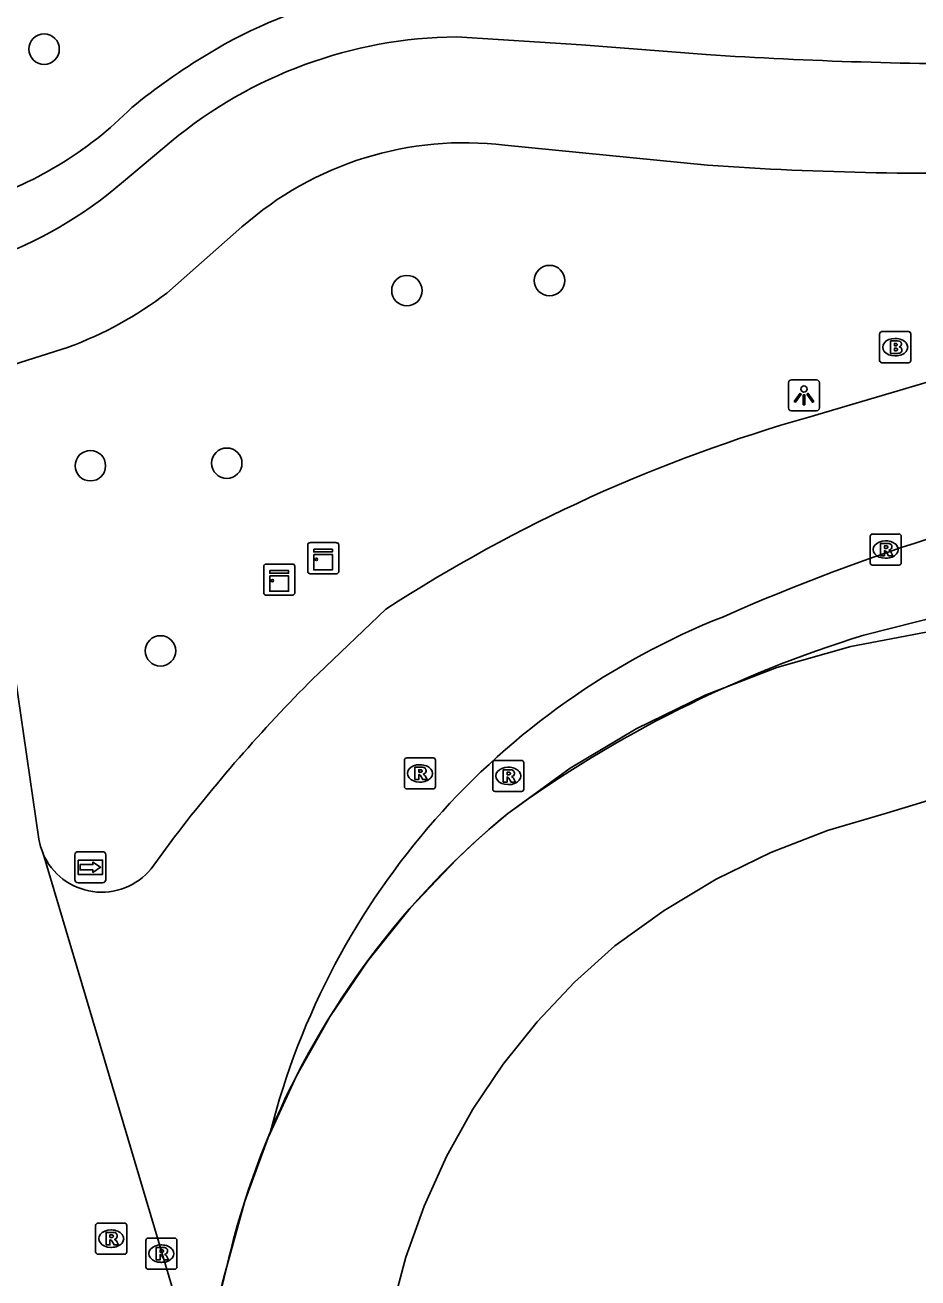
# Model space of a CAD drawing. Extents: x 155018 to 156648, y 383980 to 385733.
# Drawn here: x 156036.11 to 156064.8, y 385052.88 to 385093.13 of the extents above; entities that cross this region are included whole.
import ezdxf

# ---------------------------------------------------------------- set-up
doc = ezdxf.new("R2010")
doc.units = 0
for name, color, linetype in [('IMGEO_Boom', 7, 'Continuous'), ('IMGEO_Brandkraan', 7, 'Continuous'), ('IMGEO_Fietspad_gesloten', 7, 'Continuous'), ('IMGEO_Kast', 7, 'Continuous'), ('IMGEO_Lichtpunt', 7, 'Continuous'), ('IMGEO_Lijnafwatering', 7, 'Continuous'), ('IMGEO_Rijbaan_lokaal_gesloten', 7, 'Continuous'), ('IMGEO_Rijbaan_regionaal_gesloten', 7, 'Continuous'), ('IMGEO_Rioolput', 7, 'Continuous'), ('IMGEO_Voetpad_open', 7, 'Continuous'), ('IMGEO_Wegwijzer', 7, 'Continuous')]:
    doc.layers.add(name, color=color, linetype=linetype)

msp = doc.modelspace()

# ---------------------------------------------------------------- linework, layer by layer
at = {"layer": 'IMGEO_Boom'}
for centre in [(156036.722, 385092.355), (156052.96, 385084.919), (156048.378, 385084.597), (156042.591, 385079.051), (156038.21, 385078.97), (156040.46, 385073.022)]:
    msp.add_circle(centre, 0.489, dxfattribs=at)
at = {"layer": 'IMGEO_Brandkraan'}
for p, q in [((156063.565, 385082.353), (156063.565, 385083.205)), ((156063.64, 385083.279), (156064.492, 385083.279)), ((156064.566, 385083.205), (156064.566, 385082.353)), ((156064.053, 385083.059), (156064.078, 385083.059)), ((156064.076, 385082.499), (156064.051, 385082.499)), ((156064.492, 385082.279), (156063.64, 385082.279))]:
    msp.add_line(p, q, dxfattribs=at)
for points in [[(156063.565, 385082.353), (156063.565, 385083.205)], [(156063.64, 385083.279), (156064.492, 385083.279)], [(156064.566, 385083.205), (156064.566, 385082.353)], [(156063.913, 385082.979), (156063.913, 385082.579), (156064.126, 385082.579)], [(156064.144, 385082.979), (156063.913, 385082.979)], [(156064.092, 385082.898), (156064.038, 385082.898), (156064.038, 385082.822)], [(156064.038, 385082.822), (156064.091, 385082.822)], [(156064.1, 385082.746), (156064.038, 385082.746), (156064.038, 385082.665)], [(156064.038, 385082.665), (156064.1, 385082.665)], [(156064.492, 385082.279), (156063.64, 385082.279)]]:
    msp.add_lwpolyline(points, dxfattribs=at)
for centre, radius, start, end in [((156063.642, 385083.203), 0.0765, 91.552, 178.448), ((156063.642, 385083.203), 0.0765, 91.552, 178.448), ((156064.49, 385083.203), 0.0765, 1.552, 88.448), ((156064.49, 385083.203), 0.0765, 1.552, 88.448), ((156064.093, 385082.86), 0.0379, 267.8285, 90.9355), ((156064.101, 385082.705), 0.0404, 269.8759, 90.5077), ((156064.148, 385082.834), 0.145, 59.4692, 91.5367), ((156064.173, 385082.881), 0.0922, 285.5137, 58.1501), ((156064.178, 385082.689), 0.105, 301.3115, 78.989), ((156063.642, 385082.355), 0.0765, 181.552, 268.448), ((156063.642, 385082.355), 0.0765, 181.552, 268.448), ((156064.132, 385082.83), 0.251, 268.6676, 293.5347), ((156064.49, 385082.355), 0.0765, 271.552, 358.448), ((156064.49, 385082.355), 0.0765, 271.552, 358.448)]:
    msp.add_arc(centre, radius, start, end, dxfattribs=at)
for centre, major_axis, ratio, start_param, end_param in [((156064.052, 385082.779), (-0.387, 0.002), 0.722429, 4.712389, 7.853982), ((156064.077, 385082.779), (-0.39, 0.002), 0.717154, 1.570796, 4.712389)]:
    msp.add_ellipse(centre, major_axis=major_axis, ratio=ratio, start_param=start_param, end_param=end_param, dxfattribs=at)
at = {"layer": 'IMGEO_Fietspad_gesloten'}
for points in [[(156057.987, 385092.179), (156053.985, 385092.49), (156049.973, 385092.75)], [(156040.804, 385089.388), (156039.268, 385088.1)], [(156051.526, 385089.269), (156058.035, 385088.627)], [(156040.663, 385084.519), (156043.079, 385086.644)], [(156034.281, 385081.773), (156035.267, 385082.077), (156037.501, 385082.778)]]:
    msp.add_lwpolyline(points, dxfattribs=at)
for centre, radius, start, end in [((156050.134, 385078.127), 14.624, 90.631, 129.642), ((156067.631, 385241.86), 149.991, 266.31334, 270.13048), ((156050.227, 385078.544), 10.803, 83.096, 131.4305), ((156065.328, 385191.189), 102.821, 265.93253, 271.97346), ((156030.495, 385098.232), 13.402, 289.3575, 310.8902), ((156033.246, 385094.247), 12.233, 290.3528, 307.3216)]:
    msp.add_arc(centre, radius, start, end, dxfattribs=at)
at = {"layer": 'IMGEO_Kast'}
for p, q in [((156045.191, 385075.574), (156045.191, 385076.415)), ((156045.191, 385076.415), (156045.191, 385075.574)), ((156045.266, 385076.499), (156046.107, 385076.499)), ((156046.107, 385076.499), (156045.266, 385076.499)), ((156046.191, 385076.424), (156046.191, 385075.583)), ((156046.191, 385075.583), (156046.191, 385076.424)), ((156043.779, 385074.888), (156043.779, 385075.729)), ((156043.779, 385075.729), (156043.779, 385074.888)), ((156043.854, 385075.813), (156044.695, 385075.813)), ((156044.695, 385075.813), (156043.854, 385075.813)), ((156044.779, 385075.738), (156044.779, 385074.897)), ((156044.779, 385074.897), (156044.779, 385075.738)), ((156046.116, 385075.499), (156045.275, 385075.499)), ((156045.275, 385075.499), (156046.116, 385075.499)), ((156044.704, 385074.813), (156043.863, 385074.813)), ((156043.863, 385074.813), (156044.704, 385074.813))]:
    msp.add_line(p, q, dxfattribs=at)
for points in [[(156045.386, 385076.289), (156045.986, 385076.289), (156045.986, 385076.204), (156045.386, 385076.204), (156045.386, 385076.289)], [(156045.386, 385076.114), (156045.986, 385076.114), (156045.986, 385075.625), (156045.386, 385075.625), (156045.386, 385076.114)], [(156043.974, 385075.603), (156044.574, 385075.603), (156044.574, 385075.518), (156043.974, 385075.518), (156043.974, 385075.603)], [(156043.974, 385075.428), (156044.574, 385075.428), (156044.574, 385074.939), (156043.974, 385074.939), (156043.974, 385075.428)]]:
    msp.add_lwpolyline(points, dxfattribs=at)
for centre in [(156045.47, 385075.963), (156044.058, 385075.277)]:
    msp.add_circle(centre, 0.0377, dxfattribs=at)
for centre, start, end in [((156045.269, 385076.421), 92.4484, 184.2845), ((156045.269, 385076.421), 92.4484, 184.2845), ((156046.113, 385076.421), 2.4484, 94.2845), ((156046.113, 385076.421), 2.4484, 94.2845), ((156043.857, 385075.735), 92.4484, 184.2845), ((156043.857, 385075.735), 92.4484, 184.2845), ((156044.701, 385075.735), 2.4484, 94.2845), ((156044.701, 385075.735), 2.4484, 94.2845), ((156045.269, 385075.577), 182.4484, 274.2845), ((156045.269, 385075.577), 182.4484, 274.2845), ((156046.113, 385075.577), 272.4484, 4.2845), ((156046.113, 385075.577), 272.4484, 4.2845), ((156043.857, 385074.891), 182.4484, 274.2845), ((156043.857, 385074.891), 182.4484, 274.2845), ((156044.701, 385074.891), 272.4484, 4.2845), ((156044.701, 385074.891), 272.4484, 4.2845)]:
    msp.add_arc(centre, 0.0779, start, end, dxfattribs=at)
at = {"layer": 'IMGEO_Lichtpunt'}
for p, q in [((156060.636, 385081.636), (156060.636, 385080.829)), ((156060.636, 385081.636), (156060.636, 385080.829)), ((156061.538, 385081.731), (156060.73, 385081.731)), ((156061.538, 385081.731), (156060.73, 385081.731)), ((156061.632, 385080.829), (156061.632, 385081.636)), ((156061.632, 385080.829), (156061.632, 385081.636)), ((156060.73, 385080.735), (156061.538, 385080.735)), ((156060.73, 385080.735), (156061.538, 385080.735))]:
    msp.add_line(p, q, dxfattribs=at)
for points in [[(156061.01, 385081.3), (156061.049, 385081.272), (156060.861, 385081.01), (156060.823, 385081.037), (156061.01, 385081.3)], [(156061.112, 385081.252), (156061.159, 385081.252), (156061.159, 385080.93), (156061.112, 385080.93), (156061.112, 385081.252)], [(156061.222, 385081.272), (156061.26, 385081.299), (156061.447, 385081.037), (156061.408, 385081.009), (156061.222, 385081.272)]]:
    msp.add_lwpolyline(points, dxfattribs=at)
msp.add_circle((156061.135, 385081.434), 0.0994, dxfattribs=at)
for centre, start, end in [((156060.73, 385081.636), 90, 180), ((156060.73, 385081.636), 90, 180), ((156061.538, 385081.636), 0, 90), ((156061.538, 385081.636), 0, 90), ((156060.73, 385080.829), 180, 270), ((156060.73, 385080.829), 180, 270), ((156061.538, 385080.829), 270, 0), ((156061.538, 385080.829), 270, 360)]:
    msp.add_arc(centre, 0.0946, start, end, dxfattribs=at)
at = {"layer": 'IMGEO_Lijnafwatering'}
for points in [[(156049.981, 385066.336), (156050.515, 385066.84), (156051.062, 385067.328), (156051.623, 385067.801), (156053.621, 385069.251), (156055.739, 385070.521), (156057.959, 385071.601), (156060.266, 385072.483), (156062.64, 385073.159), (156065.065, 385073.626), (156067.521, 385073.879)], [(156041.978, 385049.054), (156042.054, 385050.469), (156042.26, 385051.872), (156042.594, 385053.249), (156043.17, 385055.347), (156043.916, 385057.392), (156044.827, 385059.368), (156045.897, 385061.263), (156047.118, 385063.064), (156048.483, 385064.759), (156049.981, 385066.336)]]:
    msp.add_lwpolyline(points, dxfattribs=at)
at = {"layer": 'IMGEO_Rijbaan_lokaal_gesloten'}
for points in [[(156061.295, 385080.533), (156065.166, 385081.679), (156069.959, 385083.129)], [(156047.893, 385051.857), (156048.342, 385053.543), (156048.93, 385055.186), (156049.651, 385056.775), (156050.501, 385058.298), (156051.475, 385059.746), (156052.564, 385061.109), (156053.763, 385062.377), (156055.063, 385063.541), (156056.643, 385064.685), (156058.316, 385065.69), (156060.068, 385066.547), (156061.887, 385067.251), (156063.788, 385067.811), (156068.757, 385069.318), (156076.18, 385070.962), (156085.276, 385072.38), (156085.349, 385072.813), (156086.233, 385078.07), (156075.165, 385076.346), (156067.368, 385074.619), (156063.061, 385073.526)], [(156045.525, 385072.289), (156047.705, 385074.366)], [(156040.162, 385066.023), (156040.916, 385067.05)]]:
    msp.add_lwpolyline(points, dxfattribs=at)
for centre, radius, start, end in [((156075.038, 385032.19), 50.259, 105.8698, 122.9463), ((156085.557, 385013.034), 66.792, 100.91292, 113.85281), ((156067.487, 385051.585), 24.245, 111.6388, 165.6687), ((156074.517, 385036.349), 38.903, 107.127, 126.0512), ((156081.048, 385036.391), 50.503, 134.699, 142.6217), ((156068.466, 385047.273), 26.553, 129.368, 157.1458), ((156038.572, 385067.323), 2.053, 203.3126, 320.732), ((156068.375, 385047.304), 26.458, 157.1321, 167.0156), ((156057.37, 385048.937), 15.393, 163.7303, 180.7767)]:
    msp.add_arc(centre, radius, start, end, dxfattribs=at)
at = {"layer": 'IMGEO_Rijbaan_regionaal_gesloten'}
for points in [[(156036.687, 385066.51), (156036.605, 385066.737), (156036.55, 385066.971), (156035.688, 385072.948)], [(156041.979, 385048.728), (156036.687, 385066.51)]]:
    msp.add_lwpolyline(points, dxfattribs=at)
at = {"layer": 'IMGEO_Rioolput'}
for p, q in [((156063.26, 385075.851), (156063.26, 385076.703)), ((156063.335, 385076.777), (156064.187, 385076.777)), ((156064.261, 385076.703), (156064.261, 385075.851)), ((156063.748, 385076.557), (156063.773, 385076.557)), ((156063.771, 385075.997), (156063.746, 385075.997)), ((156064.187, 385075.777), (156063.335, 385075.777)), ((156048.296, 385068.66), (156048.296, 385069.512)), ((156048.371, 385069.586), (156049.223, 385069.586)), ((156049.297, 385069.512), (156049.297, 385068.66)), ((156051.134, 385068.579), (156051.134, 385069.431)), ((156051.209, 385069.505), (156052.061, 385069.505)), ((156052.135, 385069.431), (156052.135, 385068.579)), ((156048.784, 385069.366), (156048.809, 385069.366)), ((156051.622, 385069.285), (156051.647, 385069.285)), ((156048.807, 385068.806), (156048.782, 385068.806)), ((156051.645, 385068.725), (156051.62, 385068.725)), ((156049.223, 385068.586), (156048.371, 385068.586)), ((156052.061, 385068.505), (156051.209, 385068.505)), ((156038.378, 385053.712), (156038.378, 385054.564)), ((156038.453, 385054.638), (156039.305, 385054.638)), ((156039.379, 385054.564), (156039.379, 385053.712)), ((156038.866, 385054.418), (156038.891, 385054.418)), ((156040.064, 385054.158), (156040.916, 385054.158)), ((156038.889, 385053.858), (156038.864, 385053.858)), ((156039.989, 385053.232), (156039.989, 385054.084)), ((156040.477, 385053.938), (156040.502, 385053.938)), ((156040.99, 385054.084), (156040.99, 385053.232)), ((156039.305, 385053.638), (156038.453, 385053.638)), ((156040.5, 385053.378), (156040.475, 385053.378)), ((156040.916, 385053.158), (156040.064, 385053.158))]:
    msp.add_line(p, q, dxfattribs=at)
for points in [[(156063.26, 385075.851), (156063.26, 385076.703)], [(156063.335, 385076.777), (156064.187, 385076.777)], [(156064.261, 385076.703), (156064.261, 385075.851)], [(156063.849, 385076.475), (156063.597, 385076.477), (156063.597, 385076.077)], [(156063.775, 385076.396), (156063.721, 385076.396), (156063.721, 385076.315)], [(156063.721, 385076.315), (156063.773, 385076.315)], [(156063.597, 385076.077), (156063.721, 385076.077), (156063.721, 385076.239), (156063.732, 385076.239)], [(156063.779, 385076.21), (156063.85, 385076.077), (156063.99, 385076.077), (156063.925, 385076.203)], [(156064.187, 385075.777), (156063.335, 385075.777)], [(156048.296, 385068.66), (156048.296, 385069.512)], [(156048.371, 385069.586), (156049.223, 385069.586)], [(156049.297, 385069.512), (156049.297, 385068.66)], [(156051.134, 385068.579), (156051.134, 385069.431)], [(156051.209, 385069.505), (156052.061, 385069.505)], [(156052.135, 385069.431), (156052.135, 385068.579)], [(156048.885, 385069.284), (156048.633, 385069.286), (156048.633, 385068.886)], [(156048.633, 385068.886), (156048.757, 385068.886), (156048.757, 385069.048), (156048.768, 385069.048)], [(156048.811, 385069.205), (156048.757, 385069.205), (156048.757, 385069.124)], [(156048.757, 385069.124), (156048.809, 385069.124)], [(156051.723, 385069.203), (156051.471, 385069.205), (156051.471, 385068.805)], [(156051.649, 385069.124), (156051.595, 385069.124), (156051.595, 385069.043)], [(156051.595, 385069.043), (156051.647, 385069.043)], [(156048.815, 385069.019), (156048.886, 385068.886), (156049.026, 385068.886), (156048.961, 385069.012)], [(156051.471, 385068.805), (156051.595, 385068.805), (156051.595, 385068.967), (156051.606, 385068.967)], [(156051.653, 385068.938), (156051.724, 385068.805), (156051.864, 385068.805), (156051.799, 385068.931)], [(156049.223, 385068.586), (156048.371, 385068.586)], [(156052.061, 385068.505), (156051.209, 385068.505)], [(156038.378, 385053.712), (156038.378, 385054.564)], [(156038.453, 385054.638), (156039.305, 385054.638)], [(156039.379, 385054.564), (156039.379, 385053.712)], [(156038.967, 385054.336), (156038.715, 385054.338), (156038.715, 385053.938)], [(156038.893, 385054.257), (156038.839, 385054.257), (156038.839, 385054.176)], [(156038.839, 385054.176), (156038.891, 385054.176)], [(156040.064, 385054.158), (156040.916, 385054.158)], [(156038.715, 385053.938), (156038.839, 385053.938), (156038.839, 385054.1), (156038.85, 385054.1)], [(156038.897, 385054.071), (156038.968, 385053.938), (156039.108, 385053.938), (156039.043, 385054.064)], [(156039.989, 385053.232), (156039.989, 385054.084)], [(156040.578, 385053.856), (156040.326, 385053.858), (156040.326, 385053.458)], [(156040.504, 385053.777), (156040.45, 385053.777), (156040.45, 385053.696)], [(156040.99, 385054.084), (156040.99, 385053.232)], [(156039.305, 385053.638), (156038.453, 385053.638)], [(156040.326, 385053.458), (156040.45, 385053.458), (156040.45, 385053.62), (156040.461, 385053.62)], [(156040.45, 385053.696), (156040.502, 385053.696)], [(156040.508, 385053.591), (156040.579, 385053.458), (156040.719, 385053.458), (156040.654, 385053.584)], [(156040.916, 385053.158), (156040.064, 385053.158)]]:
    msp.add_lwpolyline(points, dxfattribs=at)
for centre, radius, start, end in [((156063.337, 385076.701), 0.0765, 91.552, 178.448), ((156063.337, 385076.701), 0.0765, 91.552, 178.448), ((156064.185, 385076.701), 0.0765, 1.552, 88.448), ((156064.185, 385076.701), 0.0765, 1.552, 88.448), ((156063.757, 385076.504), 0.19, 274.7715, 282.9687), ((156063.781, 385076.3), 0.0964, 77.0061, 93.1865), ((156063.795, 385076.357), 0.0378, 276.6634, 79.6772), ((156063.848, 385076.365), 0.109, 350.3612, 89.416), ((156063.846, 385076.365), 0.112, 277.5842, 350.9817), ((156063.731, 385076.186), 0.0533, 26.0293, 88.6989), ((156063.83, 385076.15), 0.108, 29.5134, 73.7905), ((156063.337, 385075.853), 0.0765, 181.552, 268.448), ((156063.337, 385075.853), 0.0765, 181.552, 268.448), ((156064.185, 385075.853), 0.0765, 271.552, 358.448), ((156064.185, 385075.853), 0.0765, 271.552, 358.448), ((156048.373, 385069.51), 0.0765, 91.552, 178.448), ((156048.373, 385069.51), 0.0765, 91.552, 178.448), ((156049.221, 385069.51), 0.0765, 1.552, 88.448), ((156049.221, 385069.51), 0.0765, 1.552, 88.448), ((156051.211, 385069.429), 0.0765, 91.552, 178.448), ((156051.211, 385069.429), 0.0765, 91.552, 178.448), ((156052.059, 385069.429), 0.0765, 1.552, 88.448), ((156052.059, 385069.429), 0.0765, 1.552, 88.448), ((156048.767, 385068.995), 0.0533, 26.0293, 88.6989), ((156048.793, 385069.313), 0.19, 274.7715, 282.9687), ((156048.817, 385069.109), 0.0964, 77.0061, 93.1865), ((156048.831, 385069.166), 0.0378, 276.6634, 79.6772), ((156048.884, 385069.174), 0.109, 350.3612, 89.416), ((156048.882, 385069.174), 0.112, 277.5842, 350.9817), ((156048.866, 385068.959), 0.108, 29.5134, 73.7905), ((156051.631, 385069.232), 0.19, 274.7715, 282.9687), ((156051.655, 385069.028), 0.0964, 77.0061, 93.1865), ((156051.669, 385069.085), 0.0378, 276.6634, 79.6772), ((156051.722, 385069.093), 0.109, 350.3612, 89.416), ((156051.72, 385069.093), 0.112, 277.5842, 350.9817), ((156048.373, 385068.662), 0.0765, 181.552, 268.448), ((156048.373, 385068.662), 0.0765, 181.552, 268.448), ((156049.221, 385068.662), 0.0765, 271.552, 358.448), ((156049.221, 385068.662), 0.0765, 271.552, 358.448), ((156051.605, 385068.914), 0.0533, 26.0293, 88.6989), ((156051.704, 385068.878), 0.108, 29.5134, 73.7905), ((156051.211, 385068.581), 0.0765, 181.552, 268.448), ((156051.211, 385068.581), 0.0765, 181.552, 268.448), ((156052.059, 385068.581), 0.0765, 271.552, 358.448), ((156052.059, 385068.581), 0.0765, 271.552, 358.448), ((156038.455, 385054.562), 0.0765, 91.552, 178.448), ((156038.455, 385054.562), 0.0765, 91.552, 178.448), ((156039.303, 385054.562), 0.0765, 1.552, 88.448), ((156039.303, 385054.562), 0.0765, 1.552, 88.448), ((156038.875, 385054.365), 0.19, 274.7715, 282.9687), ((156038.899, 385054.161), 0.0964, 77.0061, 93.1865), ((156038.913, 385054.218), 0.0378, 276.6634, 79.6772), ((156038.966, 385054.226), 0.109, 350.3612, 89.416), ((156038.964, 385054.226), 0.112, 277.5842, 350.9817), ((156040.066, 385054.082), 0.0765, 91.552, 178.448), ((156040.066, 385054.082), 0.0765, 91.552, 178.448), ((156040.914, 385054.082), 0.0765, 1.552, 88.448), ((156040.914, 385054.082), 0.0765, 1.552, 88.448), ((156038.849, 385054.047), 0.0533, 26.0293, 88.6989), ((156038.948, 385054.011), 0.108, 29.5134, 73.7905), ((156040.51, 385053.681), 0.0964, 77.0061, 93.1865), ((156040.524, 385053.738), 0.0378, 276.6634, 79.6772), ((156040.577, 385053.746), 0.109, 350.3612, 89.416), ((156038.455, 385053.714), 0.0765, 181.552, 268.448), ((156038.455, 385053.714), 0.0765, 181.552, 268.448), ((156039.303, 385053.714), 0.0765, 271.552, 358.448), ((156039.303, 385053.714), 0.0765, 271.552, 358.448), ((156040.46, 385053.567), 0.0533, 26.0293, 88.6989), ((156040.486, 385053.885), 0.19, 274.7715, 282.9687), ((156040.575, 385053.746), 0.112, 277.5842, 350.9817), ((156040.559, 385053.531), 0.108, 29.5134, 73.7905), ((156040.066, 385053.234), 0.0765, 181.552, 268.448), ((156040.066, 385053.234), 0.0765, 181.552, 268.448), ((156040.914, 385053.234), 0.0765, 271.552, 358.448), ((156040.914, 385053.234), 0.0765, 271.552, 358.448)]:
    msp.add_arc(centre, radius, start, end, dxfattribs=at)
for centre, major_axis, ratio, start_param, end_param in [((156063.747, 385076.277), (-0.387, 0.002), 0.722429, 4.712389, 7.853982), ((156063.772, 385076.277), (-0.39, 0.002), 0.717154, 1.570796, 4.712389), ((156048.783, 385069.086), (-0.387, 0.002), 0.722429, 4.712389, 7.853982), ((156048.808, 385069.086), (-0.39, 0.002), 0.717154, 1.570796, 4.712389), ((156051.621, 385069.005), (-0.387, 0.002), 0.722429, 4.712389, 7.853982), ((156051.646, 385069.005), (-0.39, 0.002), 0.717154, 1.570796, 4.712389), ((156038.865, 385054.138), (-0.387, 0.002), 0.722429, 4.712389, 7.853982), ((156038.89, 385054.138), (-0.39, 0.002), 0.717154, 1.570796, 4.712389), ((156040.476, 385053.658), (-0.387, 0.002), 0.722429, 4.712389, 7.853982), ((156040.501, 385053.658), (-0.39, 0.002), 0.717154, 1.570796, 4.712389)]:
    msp.add_ellipse(centre, major_axis=major_axis, ratio=ratio, start_param=start_param, end_param=end_param, dxfattribs=at)
at = {"layer": 'IMGEO_Voetpad_open'}
for centre, radius, start, end in [((156049.877, 385079.277), 15.142, 83.6849, 121.4463), ((156053.307, 385073.484), 21.873, 121.1938, 128.9953), ((156031.078, 385098.794), 11.862, 286.394, 315.5302)]:
    msp.add_arc(centre, radius, start, end, dxfattribs=at)
at = {"layer": 'IMGEO_Wegwijzer'}
for p, q in [((156037.712, 385065.671), (156037.712, 385066.471)), ((156037.712, 385066.471), (156037.712, 385065.671)), ((156037.812, 385066.571), (156038.602, 385066.571)), ((156038.602, 385066.571), (156037.812, 385066.571)), ((156038.702, 385066.471), (156038.702, 385065.671)), ((156038.702, 385065.671), (156038.702, 385066.471)), ((156038.602, 385065.571), (156037.812, 385065.571)), ((156037.812, 385065.571), (156038.602, 385065.571))]:
    msp.add_line(p, q, dxfattribs=at)
for points in [[(156037.813, 385066.303), (156038.601, 385066.303), (156038.601, 385065.839), (156037.813, 385065.839), (156037.813, 385066.303)], [(156037.878, 385066.155), (156037.878, 385066.071), (156037.878, 385065.987), (156038.289, 385065.987), (156038.289, 385065.904), (156038.536, 385066.071), (156038.289, 385066.238), (156038.289, 385066.155), (156037.878, 385066.155)]]:
    msp.add_lwpolyline(points, dxfattribs=at)
for centre, start, end in [((156037.812, 385066.471), 90, 180), ((156037.812, 385066.471), 90, 180), ((156038.602, 385066.471), 0, 90), ((156038.602, 385066.471), 360, 90), ((156037.812, 385065.671), 180, 270), ((156037.812, 385065.671), 180, 270), ((156038.602, 385065.671), 270, 0), ((156038.602, 385065.671), 270, 0)]:
    msp.add_arc(centre, 0.1, start, end, dxfattribs=at)

doc.saveas('drawing.dxf')
